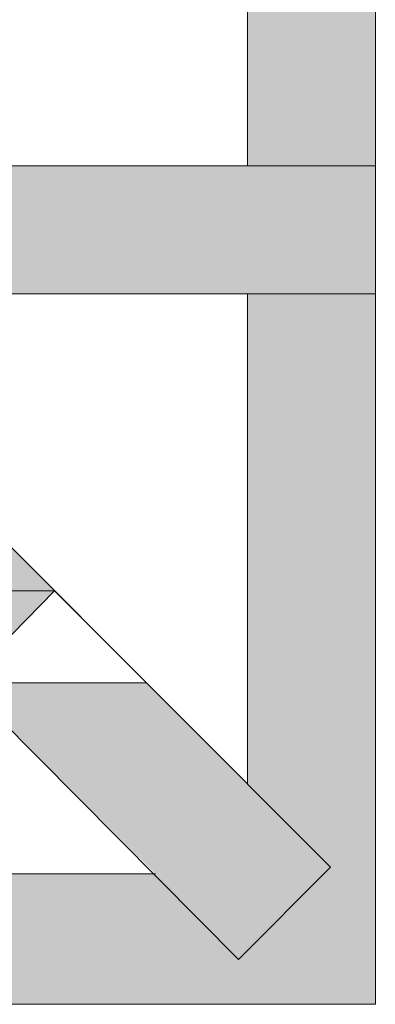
# Model space of a CAD drawing. Extents: x 3940905 to 4145695, y 925352 to 1109797.
# Tile 308 of 656: x 3982700 to 3982780, y 1099759 to 1099982. Entities that reach past the tile are written whole.
import ezdxf

# ---------------------------------------------------------------- set-up
doc = ezdxf.new("R2010")
doc.units = 0
doc.header["$LTSCALE"] = 750
doc.header["$MEASUREMENT"] = 0
doc.layers.add('CKD Equipments', color=252, linetype='CONTINUOUS', lineweight=0)

msp = doc.modelspace()

# ---------------------------------------------------------------- hatches: boundary and pattern name
at = {"layer": 'CKD Equipments', "true_color": 0xffffff}
h = msp.add_hatch(color=7, dxfattribs=at)
h.paths.add_polyline_path([(3982751.42, 1099948.82), (3982780.42, 1100059.23), (3982751.42, 1100059.23)])
h.paths.add_polyline_path([(3982780.42, 1099948.82), (3982751.42, 1099948.82), (3982780.42, 1100059.23)])
at = {"layer": 'CKD Equipments', "true_color": 0xff0000}
h = msp.add_hatch(color=1, dxfattribs=at)
h.paths.add_polyline_path([(3982676.62, 1099919.82), (3982728.52, 1099948.82), (3982676.62, 1099948.82)])
h.paths.add_polyline_path([(3982728.52, 1099919.82), (3982676.62, 1099919.82), (3982728.52, 1099948.82)])
at = {"layer": 'CKD Equipments', "true_color": 0x808080}
h = msp.add_hatch(color=8, dxfattribs=at)
h.paths.add_polyline_path([(3982728.52, 1099919.82), (3982780.42, 1099948.82), (3982728.52, 1099948.82)])
h.paths.add_polyline_path([(3982780.42, 1099919.82), (3982728.52, 1099919.82), (3982780.42, 1099948.82)])
at = {"layer": 'CKD Equipments', "true_color": 0xffffff}
h = msp.add_hatch(color=7, dxfattribs=at)
h.paths.add_polyline_path([(3982751.42, 1099808.9), (3982780.42, 1099919.82), (3982751.42, 1099919.82)])
h.paths.add_polyline_path([(3982780.42, 1099808.9), (3982751.42, 1099808.9), (3982780.42, 1099919.82)])
at = {"layer": 'CKD Equipments', "true_color": 0xff0000}
h = msp.add_hatch(color=1, dxfattribs=at)
h.paths.add_polyline_path([(3982666.45, 1099852.65), (3982697.48, 1099862.83), (3982656.27, 1099862.83)])
h.paths.add_polyline_path([(3982707.66, 1099852.65), (3982666.45, 1099852.65), (3982697.48, 1099862.83)])
at = {"layer": 'CKD Equipments', "true_color": 0x808080}
h = msp.add_hatch(color=8, dxfattribs=at)
h.paths.add_polyline_path([(3982729.03, 1099790.07), (3982728.52, 1099831.79), (3982687.31, 1099831.79)])
h.paths.add_polyline_path([(3982770.24, 1099790.07), (3982729.03, 1099790.07), (3982728.52, 1099831.79)])
at = {"layer": 'CKD Equipments', "true_color": 0xffffff}
h = msp.add_hatch(color=7, dxfattribs=at)
h.paths.add_polyline_path([(3982770.24, 1099790.07), (3982780.42, 1099808.9), (3982751.42, 1099808.9)])
h.paths.add_polyline_path([(3982780.42, 1099790.07), (3982770.24, 1099790.07), (3982780.42, 1099808.9)])
at = {"layer": 'CKD Equipments', "true_color": 0x808080}
h = msp.add_hatch(color=8, dxfattribs=at)
h.paths.add_polyline_path([(3982749.38, 1099769.21), (3982770.24, 1099790.07), (3982729.03, 1099790.07)])
h.paths.add_polyline_path([(3982770.24, 1099790.07), (3982749.38, 1099769.21)], flags=16)
at = {"layer": 'CKD Equipments', "true_color": 0xffffff}
h = msp.add_hatch(color=7, dxfattribs=at)
h.paths.add_polyline_path([(3982768.72, 1099788.54), (3982780.42, 1099790.07), (3982770.24, 1099790.07)])
h.paths.add_polyline_path([(3982780.42, 1099788.54), (3982768.72, 1099788.54), (3982780.42, 1099790.07)])
h = msp.add_hatch(color=7, dxfattribs=at)
h.paths.add_polyline_path([(3982620.14, 1099769.21), (3982730.56, 1099788.54), (3982620.14, 1099788.54)])
h.paths.add_polyline_path([(3982749.38, 1099769.21), (3982620.14, 1099769.21), (3982730.56, 1099788.54)])
h = msp.add_hatch(color=7, dxfattribs=at)
h.paths.add_polyline_path([(3982749.38, 1099769.21), (3982780.42, 1099788.54), (3982768.72, 1099788.54)])
h.paths.add_polyline_path([(3982780.42, 1099769.21), (3982749.38, 1099769.21), (3982780.42, 1099788.54)])
h = msp.add_hatch(color=7, dxfattribs=at)
h.paths.add_polyline_path([(3982620.14, 1099759.03), (3982780.42, 1099769.21), (3982620.14, 1099769.21)])
h.paths.add_polyline_path([(3982780.42, 1099759.03), (3982620.14, 1099759.03), (3982780.42, 1099769.21)])

# ---------------------------------------------------------------- linework, layer by layer
at = {"layer": 'CKD Equipments', "color": 8, "true_color": 0x808080}
for p, q in [((3982780.42, 1100109.1), (3982780.42, 1099759.03)), ((3982751.42, 1100059.23), (3982751.42, 1099948.82)), ((3982780.42, 1099948.82), (3982676.62, 1099948.82)), ((3982780.42, 1099919.82), (3982780.42, 1099948.82)), ((3982676.62, 1099919.82), (3982780.42, 1099919.82)), ((3982751.42, 1099919.82), (3982751.42, 1099808.9)), ((3982676.62, 1099883.69), (3982770.24, 1099790.07)), ((3982656.27, 1099862.83), (3982749.38, 1099769.21)), ((3982707.66, 1099852.65), (3982687.31, 1099831.79)), ((3982687.31, 1099831.79), (3982707.66, 1099852.65)), ((3982707.66, 1099852.65), (3982687.31, 1099831.79)), ((3982707.66, 1099852.65), (3982707.66, 1099852.65)), ((3982728.52, 1099831.79), (3982707.66, 1099852.65)), ((3982707.66, 1099852.65), (3982707.66, 1099852.65)), ((3982687.31, 1099831.79), (3982728.52, 1099831.79)), ((3982770.24, 1099790.07), (3982749.38, 1099769.21)), ((3982730.56, 1099788.54), (3982620.14, 1099788.54)), ((3982620.14, 1099788.54), (3982730.56, 1099788.54)), ((3982780.42, 1099759.03), (3982430.36, 1099759.03))]:
    msp.add_line(p, q, dxfattribs=at)
at = {"layer": 'CKD Equipments', "color": 1, "true_color": 0xff0000}
for p, q in [((3982707.66, 1099852.65), (3982666.45, 1099852.65)), ((3982687.31, 1099831.79), (3982707.66, 1099852.65))]:
    msp.add_line(p, q, dxfattribs=at)
msp.add_solid([(3982687.31, 1099831.79), (3982707.66, 1099852.65), (3982666.45, 1099852.65)], dxfattribs=at)

doc.saveas('drawing.dxf')
